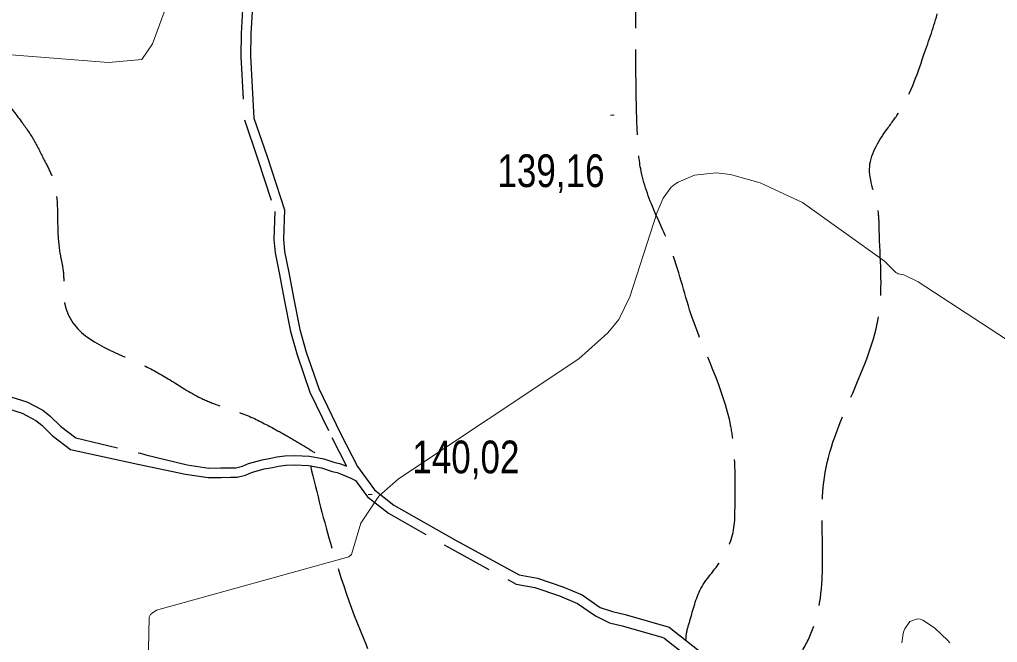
# Model space of a CAD drawing. Extents: x 483843 to 488449, y 4381269 to 4384483.
# Drawn here: x 485277.5 to 485538.8, y 4382285.4 to 4382451.9 of the extents above; entities that cross this region are included whole.
import ezdxf

# ---------------------------------------------------------------- set-up
doc = ezdxf.new("R2010")
doc.units = 0
doc.header["$LTSCALE"] = 3.8
doc.linetypes.add('LONG_DASHED', pattern=[7.5, 6, -1.5])
doc.linetypes.add('MEDIUM_DASHED', pattern=[4.5, 3, -1.5])
for name, color, linetype, lineweight in [('38', 7, 'Continuous', 25), ('7', 7, 'Continuous', 13), ('9', 7, 'Continuous', 13)]:
    doc.layers.add(name, color=color, linetype=linetype, lineweight=lineweight)

msp = doc.modelspace()

# ---------------------------------------------------------------- linework, layer by layer
at = {"layer": '38', "linetype": 'MEDIUM_DASHED'}
for points in [[(485337.9, 4382480.09), (485338.24, 4382475.21), (485338.26, 4382469.74), (485337.33, 4382458.67), (485336.69, 4382448.16), (485336.65, 4382442.04), (485337.57, 4382425.08), (485341.21, 4382414.47), (485345.7, 4382400.63), (485345.47, 4382393.13), (485345.78, 4382389.52), (485346.94, 4382383.75), (485348.18, 4382377.11), (485349.86, 4382368.49), (485351.66, 4382362.24), (485355.11, 4382352.31), (485360.93, 4382340.14), (485364.85, 4382332.51)], [(485273.76, 4382351.51), (485279.41, 4382349.72), (485283.68, 4382347.48), (485285.58, 4382345.96), (485288.4, 4382343.24), (485292.53, 4382340.05), (485309.8, 4382335.96), (485311.28, 4382335.55)], [(485311.28, 4382335.55), (485322.33, 4382332.83), (485328.05, 4382331.98), (485331.31, 4382332.04), (485333.79, 4382332.08), (485335.29, 4382332.11), (485337.05, 4382332.53), (485338.66, 4382333.23), (485342.32, 4382334.23), (485344.61, 4382334.65), (485346.29, 4382334.99), (485348.41, 4382335.27), (485351.08, 4382335.39), (485354.99, 4382335.22), (485358.79, 4382334.51), (485361.75, 4382333.5), (485363.04, 4382333.22), (485364.23, 4382332.82), (485364.85, 4382332.51)], [(485367.32, 4382328.7), (485370.45, 4382324.36), (485376.11, 4382319.91), (485392.93, 4382310.38), (485410.19, 4382301), (485415.24, 4382300.08), (485421.76, 4382297.86), (485426.58, 4382295.81), (485431.4, 4382292.47), (485435.17, 4382290.68)], [(485435.17, 4382290.68), (485438.52, 4382289.84), (485449.66, 4382286.64), (485458.41, 4382279.77), (485471.26, 4382269.06), (485485.51, 4382257.46), (485492.21, 4382254.04)]]:
    msp.add_lwpolyline(points, dxfattribs=at)
at = {"layer": '38'}
for points in [[(485339.9, 4382458.48), (485339.27, 4382448.07), (485339.23, 4382442.11), (485340.12, 4382425.57), (485343.65, 4382415.28), (485348.29, 4382401), (485348.05, 4382393.2), (485348.33, 4382389.89), (485349.47, 4382384.24), (485350.72, 4382377.59), (485352.37, 4382369.09), (485354.12, 4382363.02), (485357.5, 4382353.3), (485363.24, 4382341.29), (485367.8, 4382332.42), (485372.33, 4382326.16), (485377.55, 4382322.06), (485394.18, 4382312.64), (485411.06, 4382303.46), (485415.89, 4382302.58), (485422.68, 4382300.27), (485427.83, 4382298.08), (485432.71, 4382294.7), (485435.92, 4382293.7)], [(485272.8, 4382348.37), (485278.15, 4382346.68), (485281.87, 4382344.73), (485283.41, 4382343.49), (485286.25, 4382340.75), (485291.07, 4382337.01), (485309.12, 4382333.06)], [(485309.12, 4382333.06), (485321.88, 4382330.35), (485327.88, 4382329.46), (485331.35, 4382329.52), (485333.83, 4382329.56), (485335.61, 4382329.59), (485337.85, 4382330.14), (485339.5, 4382330.84), (485342.88, 4382331.77), (485345.09, 4382332.18), (485346.7, 4382332.51), (485348.63, 4382332.75), (485351.08, 4382332.87), (485354.71, 4382332.72), (485358.15, 4382332.07), (485361.08, 4382331.07), (485362.37, 4382330.79), (485363.3, 4382330.47), (485365.99, 4382329.27), (485367.32, 4382328.7)], [(485435.92, 4382293.7), (485439.33, 4382292.86), (485451.11, 4382289.47), (485460.37, 4382282.19), (485473.24, 4382271.47), (485487.22, 4382260.09), (485493.63, 4382256.82)]]:
    msp.add_lwpolyline(points, dxfattribs=at)
at = {"layer": '38', "linetype": 'LONG_DASHED'}
for points in [[(485455.59, 4382286.07), (485455.68, 4382287.36), (485456.66, 4382291.27), (485459.59, 4382299.81), (485465.44, 4382308.09), (485467.04, 4382311.34), (485467.47, 4382312.33), (485468.71, 4382322.7), (485468.75, 4382328.86), (485468.37, 4382337.4), (485467.6, 4382343.09), (485456.93, 4382373.21), (485451.52, 4382390.68), (485447.22, 4382400.58), (485443.49, 4382411.99), (485442.66, 4382420.53), (485442.25, 4382435.16), (485442.24, 4382473.8), (485441.97, 4382497.43), (485441.35, 4382519.33), (485436.56, 4382539.8), (485435.28, 4382544.35), (485431.17, 4382551.56), (485424.1, 4382561.26), (485422.01, 4382573), (485430.61, 4382596.04), (485435.07, 4382607.02)], [(485476.53, 4382271.44), (485486.45, 4382282.8), (485489.78, 4382289.76), (485492.8, 4382330.78), (485507.2, 4382373.28), (485507.25, 4382395.64), (485506.93, 4382400.97), (485504.7, 4382412.63), (485509.62, 4382423), (485512.91, 4382427.71), (485519.46, 4382443.28), (485523.09, 4382454.75), (485524.19, 4382460.32), (485526.24, 4382475.89), (485527.73, 4382493.1), (485527.34, 4382498.05), (485527.57, 4382510.28), (485534.14, 4382529.16), (485535.62, 4382530.26)], [(485265.32, 4382528.12), (485262.25, 4382527.69), (485255.47, 4382525.17), (485254.89, 4382523.66), (485269.37, 4382485.73), (485270.26, 4382474.04), (485269.81, 4382469.75), (485269.39, 4382467.95), (485268.83, 4382465.83), (485266.91, 4382459.65), (485264.37, 4382455.1), (485263.84, 4382451.11), (485273.12, 4382431.02), (485277.96, 4382424.65), (485281.43, 4382419.46), (485284.08, 4382414.33), (485286.1, 4382410.17), (485287.71, 4382395.64), (485288.35, 4382389.12), (485289.01, 4382385.76), (485289.32, 4382380.89), (485289.48, 4382376.39), (485290.67, 4382372.66), (485309.65, 4382359.94), (485317.23, 4382355.87), (485325.27, 4382351.06), (485330.26, 4382348.9), (485338.41, 4382346.05), (485345.68, 4382342.42), (485350.61, 4382339.66), (485355.39, 4382336.74), (485358.65, 4382334.63)], [(485355.21, 4382332.66), (485360.95, 4382310.58), (485372.62, 4382278.9), (485382.16, 4382261.81), (485395.5, 4382245.54), (485399.92, 4382237.74), (485403.65, 4382230.31)], [(484788.33, 4382234.74), (484798.67, 4382230.05), (484803.24, 4382234.63), (484824.91, 4382247.7), (484836.04, 4382250.97), (484859.06, 4382259.93), (484874.65, 4382269.29), (484884.56, 4382273.37), (484899.83, 4382279.49), (484900.61, 4382282.21), (484903.87, 4382284.59), (484911.85, 4382286.98), (484915.45, 4382287.05), (484917.93, 4382287.09), (484921.74, 4382288.06), (484928.22, 4382290.95), (484942.69, 4382299.91), (484969.07, 4382306.01), (484978.82, 4382306.18), (484999.64, 4382308.28), (485005.36, 4382307.03), (485017.7, 4382301.17), (485026.64, 4382300.21), (485028.22, 4382300.23), (485050.5, 4382291.78), (485074.9, 4382295.36), (485078.11, 4382296.09), (485099.65, 4382296.25), (485110.05, 4382293.74), (485115.9, 4382293.69), (485123.47, 4382294.05), (485131.94, 4382294.8), (485145.49, 4382296.47), (485158.78, 4382295.88), (485165.4, 4382294.65), (485166.94, 4382292.8), (485169.07, 4382290.73), (485175.72, 4382288.08), (485189.84, 4382283.45), (485200.22, 4382277.78), (485213.12, 4382269.31), (485218.12, 4382266.85), (485223.91, 4382265.9), (485231.94, 4382265.82), (485237.5, 4382265.92), (485249.13, 4382265.67), (485262.09, 4382262.6), (485279.27, 4382258.78), (485280.83, 4382259.18), (485283.75, 4382259.46), (485294.77, 4382260.18), (485300.18, 4382259.83), (485305.78, 4382252.95), (485305.7, 4382249.2), (485305.14, 4382242.81)]]:
    msp.add_spline(points, degree=3, dxfattribs=at)
at = {"layer": '7'}
for p, q in [((485435.45, 4382426.34), (485436.45, 4382426.34)), ((485370.7, 4382324.94), (485371.7, 4382324.94))]:
    msp.add_line(p, q, dxfattribs=at)
at = {"layer": '9'}
for points in [[(485327.66, 4382485.17), (485313.03, 4382445.45), (485310.18, 4382441.22), (485301.26, 4382440.43), (485215.2, 4382447.21)], [(485549.42, 4382360.99), (485517.69, 4382381.77), (485513.83, 4382383.64), (485512.34, 4382383.95), (485512.01, 4382384.1), (485511.71, 4382384.27), (485508.67, 4382387.29), (485486.73, 4382403.03), (485475.47, 4382408.28), (485467.51, 4382410.5), (485463.7, 4382410.94), (485457.9, 4382410.3), (485453.5, 4382408.41)], [(485453.5, 4382408.41), (485452.54, 4382407.77), (485451.68, 4382407.08), (485449.48, 4382404.17), (485447.89, 4382400.42), (485440.61, 4382377.76), (485437.68, 4382371.75), (485434.72, 4382368.17), (485426.96, 4382361.23), (485378.8, 4382329.15), (485373.53, 4382324.5), (485368.74, 4382317.29), (485366.22, 4382308.86), (485365.53, 4382308.25), (485314.11, 4382294.01), (485312.91, 4382293.25), (485312.47, 4382292.85), (485312.09, 4382292.17), (485311.67, 4382270.68)], [(485526.13, 4382285.26), (485525.59, 4382285.91), (485522.04, 4382289.33), (485518.93, 4382291.38), (485518.18, 4382291.63), (485517.49, 4382291.74), (485515.44, 4382290.95), (485514.07, 4382289.05), (485513.81, 4382288.45), (485513.61, 4382287.82), (485513.33, 4382285.28)]]:
    msp.add_lwpolyline(points, dxfattribs=at)

# ---------------------------------------------------------------- texts
at = {"layer": '7', "width": 0.8}
for s, p in [('139,16', (485405.2, 4382407.12)), ('140,02', (485382.46, 4382330.6))]:
    msp.add_text(s, height=8.75, dxfattribs=at).set_placement(p)

doc.saveas('drawing.dxf')
